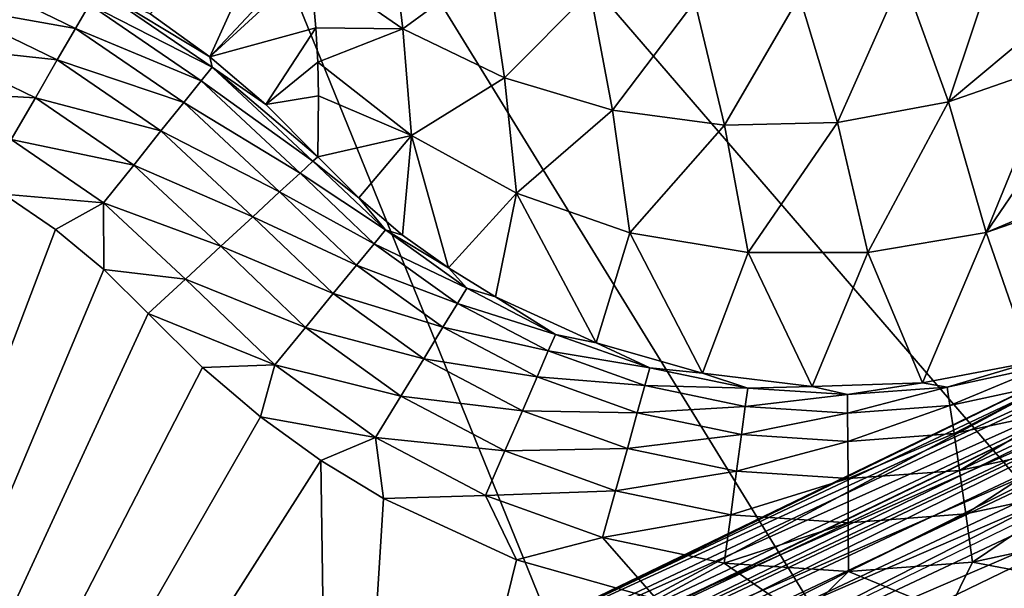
# Model space of a CAD drawing. Header units: millimetres. Extents: x -43.6 to 43.6, y -43.6 to 43.6.
# Tile 314 of 637: x -15.7 to -13.5, y 29 to 30.2. Entities that reach past the tile are written whole.
import ezdxf

# ---------------------------------------------------------------- set-up
doc = ezdxf.new("R2010")
doc.units = ezdxf.units.MM
doc.header["$LTSCALE"] = 52.148148
for name, color, linetype in [('153', 7, 'CONTINUOUS'), ('157', 7, 'CONTINUOUS'), ('177', 7, 'CONTINUOUS'), ('31', 7, 'CONTINUOUS'), ('387', 7, 'CONTINUOUS'), ('391', 7, 'CONTINUOUS'), ('410', 7, 'CONTINUOUS'), ('419', 7, 'CONTINUOUS'), ('69', 7, 'CONTINUOUS'), ('82', 7, 'CONTINUOUS'), ('99', 7, 'CONTINUOUS')]:
    doc.layers.add(name, color=color, linetype=linetype)

msp = doc.modelspace()

# ---------------------------------------------------------------- linework, layer by layer
at = {"layer": '153', "color": 2, "linetype": 'Continuous'}
for points in [[(-11.3889, 33.518, 25.9303), (-13.5561, 32.7018, 25.9303), (-9.3598, 27.4899, 2.3697), (-11.3889, 33.518, 25.9303)], [(-13.5561, 32.7018, 25.9303), (-15.6645, 31.7457, 25.9303), (-11.341, 26.7336, 2.3697), (-13.5561, 32.7018, 25.9303)], [(-9.3598, 27.4899, 2.3697), (-13.5561, 32.7018, 25.9303), (-10.3574, 27.1299, 2.3697), (-9.3598, 27.4899, 2.3697)], [(-10.3574, 27.1299, 2.3697), (-13.5561, 32.7018, 25.9303), (-11.341, 26.7336, 2.3697), (-10.3574, 27.1299, 2.3697)], [(-15.6645, 31.7457, 25.9303), (-17.707, 30.6533, 25.9303), (-13.2621, 25.8344, 2.3697), (-15.6645, 31.7457, 25.9303)], [(-11.341, 26.7336, 2.3697), (-15.6645, 31.7457, 25.9303), (-12.3097, 26.3016, 2.3697), (-11.341, 26.7336, 2.3697)], [(-12.3097, 26.3016, 2.3697), (-15.6645, 31.7457, 25.9303), (-13.2621, 25.8344, 2.3697), (-12.3097, 26.3016, 2.3697)], [(-17.707, 30.6533, 25.9303), (-19.6732, 29.4303, 25.9303), (-15.1121, 24.7977, 2.3697), (-17.707, 30.6533, 25.9303)], [(-13.2621, 25.8344, 2.3697), (-17.707, 30.6533, 25.9303), (-14.1967, 25.3328, 2.3697), (-13.2621, 25.8344, 2.3697)], [(-14.1967, 25.3328, 2.3697), (-17.707, 30.6533, 25.9303), (-15.1121, 24.7977, 2.3697), (-14.1967, 25.3328, 2.3697)], [(-15.1121, 24.7977, 2.3697), (-19.6732, 29.4303, 25.9303), (-16.0073, 24.2296, 2.3697), (-15.1121, 24.7977, 2.3697)]]:
    msp.add_3dface(points, dxfattribs=at)
at = {"layer": '157', "color": 1, "linetype": 'Continuous'}
for points in [[(-15.5925, 29.7852, -15), (-16.9117, 26.3148, -15), (-15.7044, 29.8618, -15), (-15.5925, 29.7852, -15)], [(-15.488, 29.6988, -15), (-16.9117, 26.3148, -15), (-15.5925, 29.7852, -15), (-15.488, 29.6988, -15)], [(-15.3917, 29.6036, -15), (-16.9117, 26.3148, -15), (-15.488, 29.6988, -15), (-15.3917, 29.6036, -15)], [(-15.2742, 29.4863, -15), (-16.9117, 26.3148, -15), (-15.3917, 29.6036, -15), (-15.2742, 29.4863, -15)], [(-15.1486, 29.3796, -15), (-16.9117, 26.3148, -15), (-15.2742, 29.4863, -15), (-15.1486, 29.3796, -15)], [(-15.0175, 29.2852, -15), (-16.9117, 26.3148, -15), (-15.1486, 29.3796, -15), (-15.0175, 29.2852, -15)], [(-14.9913, 27.4542, -15), (-16.9117, 26.3148, -15), (-15.0175, 29.2852, -15), (-14.9913, 27.4542, -15)], [(-14.8822, 29.2028, -15), (-14.9913, 27.4542, -15), (-15.0175, 29.2852, -15), (-14.8822, 29.2028, -15)], [(-14.5942, 29.0706, -15), (-14.9913, 27.4542, -15), (-14.8822, 29.2028, -15), (-14.5942, 29.0706, -15)], [(-12.9946, 28.4537, -15), (-14.9913, 27.4542, -15), (-13.048, 29.1233, -15), (-12.9946, 28.4537, -15)], [(-13.048, 29.1233, -15), (-14.9913, 27.4542, -15), (-13.3481, 29.016, -15), (-13.048, 29.1233, -15)], [(-14.2897, 28.9845, -15), (-14.9913, 27.4542, -15), (-14.5942, 29.0706, -15), (-14.2897, 28.9845, -15)], [(-13.3481, 29.016, -15), (-14.9913, 27.4542, -15), (-13.6594, 28.9567, -15), (-13.3481, 29.016, -15)]]:
    msp.add_3dface(points, dxfattribs=at)
at = {"layer": '177', "linetype": 'Continuous'}
msp.add_3dface([(-13.5408, 30.4134, 10.6606), (-13.5339, 30.4165, 10.661), (-13.4609, 30.2263, 4.8359), (-13.5408, 30.4134, 10.6606)], dxfattribs=at)
at = {"layer": '31', "color": 40, "linetype": 'Continuous', "true_color": 0xffde00}
for points in [[(-13.0086, 29.3011, -20.2), (-14.0523, 24.3391, -20.2), (-14.9205, 28.3753, -20.2), (-13.0086, 29.3011, -20.2)], [(-12.1942, 25.3211, -20.2), (-14.0523, 24.3391, -20.2), (-13.0086, 29.3011, -20.2), (-12.1942, 25.3211, -20.2)]]:
    msp.add_3dface(points, dxfattribs=at)
at = {"layer": '387', "linetype": 'Continuous'}
for points in [[(-15.3873, 30.2522, -14.5087), (-15.0733, 30.566, 10.5135), (-15.2583, 30.1588, -14.5087), (-15.3873, 30.2522, -14.5087)], [(-15.0733, 30.566, 10.5135), (-15.0445, 30.3867, 3.3353), (-15.2583, 30.1588, -14.5087), (-15.0733, 30.566, 10.5135)], [(-15.0445, 30.3867, 3.3353), (-15.041, 30.3583, 2.2), (-15.2583, 30.1588, -14.5087), (-15.0445, 30.3867, 3.3353)], [(-15.041, 30.3583, 2.2), (-15.0284, 30.2215, -3.2801), (-15.2583, 30.1588, -14.5087), (-15.041, 30.3583, 2.2)], [(-15.2583, 30.1588, -14.5087), (-15.0284, 30.2215, -3.2801), (-15.1371, 30.0554, -14.5087), (-15.2583, 30.1588, -14.5087)], [(-15.0284, 30.2215, -3.2801), (-15.0245, 30.1477, -6.2427), (-15.1371, 30.0554, -14.5087), (-15.0284, 30.2215, -3.2801)], [(-15.0245, 30.1477, -6.2427), (-15.0226, 30.0743, -9.1969), (-15.1371, 30.0554, -14.5087), (-15.0245, 30.1477, -6.2427)], [(-15.0226, 30.0743, -9.1969), (-15.0244, 29.9427, -14.5087), (-15.1371, 30.0554, -14.5087), (-15.0226, 30.0743, -9.1969)]]:
    msp.add_3dface(points, dxfattribs=at)
at = {"layer": '391', "linetype": 'Continuous'}
for points in [[(-15.8045, 30.3441, -14.8158), (-15.5489, 30.2205, -14.8158), (-15.8335, 30.2705, -14.8934), (-15.8045, 30.3441, -14.8158)], [(-15.8045, 30.3441, -14.8158), (-15.5188, 30.2725, -14.7226), (-15.5489, 30.2205, -14.8158), (-15.8045, 30.3441, -14.8158)], [(-15.4997, 30.3054, -14.6185), (-15.2533, 30.1367, -14.6185), (-15.5188, 30.2725, -14.7226), (-15.4997, 30.3054, -14.6185)], [(-15.3873, 30.2522, -14.5087), (-15.2583, 30.1588, -14.5087), (-15.4997, 30.3054, -14.6185), (-15.3873, 30.2522, -14.5087)], [(-15.4997, 30.3054, -14.6185), (-15.2583, 30.1588, -14.5087), (-15.2533, 30.1367, -14.6185), (-15.4997, 30.3054, -14.6185)], [(-15.8335, 30.2705, -14.8934), (-15.5885, 30.1521, -14.8934), (-15.868, 30.1829, -14.9518), (-15.8335, 30.2705, -14.8934)], [(-15.8335, 30.2705, -14.8934), (-15.5489, 30.2205, -14.8158), (-15.5885, 30.1521, -14.8934), (-15.8335, 30.2705, -14.8934)], [(-15.5188, 30.2725, -14.7226), (-15.2771, 30.107, -14.7226), (-15.5489, 30.2205, -14.8158), (-15.5188, 30.2725, -14.7226)], [(-15.5188, 30.2725, -14.7226), (-15.2533, 30.1367, -14.6185), (-15.2771, 30.107, -14.7226), (-15.5188, 30.2725, -14.7226)], [(-15.5489, 30.2205, -14.8158), (-15.3146, 30.0601, -14.8158), (-15.5885, 30.1521, -14.8934), (-15.5489, 30.2205, -14.8158)], [(-15.5489, 30.2205, -14.8158), (-15.2771, 30.107, -14.7226), (-15.3146, 30.0601, -14.8158), (-15.5489, 30.2205, -14.8158)], [(-15.868, 30.1829, -14.9518), (-15.6358, 30.0705, -14.9518), (-15.9065, 30.0854, -14.9879), (-15.868, 30.1829, -14.9518)], [(-15.868, 30.1829, -14.9518), (-15.5885, 30.1521, -14.8934), (-15.6358, 30.0705, -14.9518), (-15.868, 30.1829, -14.9518)], [(-15.2583, 30.1588, -14.5087), (-15.1371, 30.0554, -14.5087), (-15.2533, 30.1367, -14.6185), (-15.2583, 30.1588, -14.5087)], [(-15.5885, 30.1521, -14.8934), (-15.3641, 29.9984, -14.8934), (-15.6358, 30.0705, -14.9518), (-15.5885, 30.1521, -14.8934)], [(-15.5885, 30.1521, -14.8934), (-15.3146, 30.0601, -14.8158), (-15.3641, 29.9984, -14.8934), (-15.5885, 30.1521, -14.8934)], [(-15.2533, 30.1367, -14.6185), (-15.0348, 29.9331, -14.6185), (-15.2771, 30.107, -14.7226), (-15.2533, 30.1367, -14.6185)], [(-15.1371, 30.0554, -14.5087), (-15.0244, 29.9427, -14.5087), (-15.2533, 30.1367, -14.6185), (-15.1371, 30.0554, -14.5087)], [(-15.2533, 30.1367, -14.6185), (-15.0244, 29.9427, -14.5087), (-15.0348, 29.9331, -14.6185), (-15.2533, 30.1367, -14.6185)], [(-15.2771, 30.107, -14.7226), (-15.0628, 29.9073, -14.7226), (-15.3146, 30.0601, -14.8158), (-15.2771, 30.107, -14.7226)], [(-15.2771, 30.107, -14.7226), (-15.0348, 29.9331, -14.6185), (-15.0628, 29.9073, -14.7226), (-15.2771, 30.107, -14.7226)], [(-15.9065, 30.0854, -14.9879), (-15.6358, 30.0705, -14.9518), (-15.6884, 29.9799, -14.9879), (-15.9065, 30.0854, -14.9879)], [(-15.6358, 30.0705, -14.9518), (-15.423, 29.9248, -14.9518), (-15.6884, 29.9799, -14.9879), (-15.6358, 30.0705, -14.9518)], [(-15.6358, 30.0705, -14.9518), (-15.3641, 29.9984, -14.8934), (-15.423, 29.9248, -14.9518), (-15.6358, 30.0705, -14.9518)], [(-15.3146, 30.0601, -14.8158), (-15.1069, 29.8666, -14.8158), (-15.3641, 29.9984, -14.8934), (-15.3146, 30.0601, -14.8158)], [(-15.3146, 30.0601, -14.8158), (-15.0628, 29.9073, -14.7226), (-15.1069, 29.8666, -14.8158), (-15.3146, 30.0601, -14.8158)], [(-15.3641, 29.9984, -14.8934), (-15.165, 29.8129, -14.8934), (-15.423, 29.9248, -14.9518), (-15.3641, 29.9984, -14.8934)], [(-15.3641, 29.9984, -14.8934), (-15.1069, 29.8666, -14.8158), (-15.165, 29.8129, -14.8934), (-15.3641, 29.9984, -14.8934)], [(-15.7044, 29.8618, -15), (-15.6884, 29.9799, -14.9879), (-15.4885, 29.843, -14.9879), (-15.7044, 29.8618, -15)], [(-15.6884, 29.9799, -14.9879), (-15.423, 29.9248, -14.9518), (-15.4885, 29.843, -14.9879), (-15.6884, 29.9799, -14.9879)], [(-15.423, 29.9248, -14.9518), (-15.2343, 29.749, -14.9518), (-15.4885, 29.843, -14.9879), (-15.423, 29.9248, -14.9518)], [(-15.423, 29.9248, -14.9518), (-15.165, 29.8129, -14.8934), (-15.2343, 29.749, -14.9518), (-15.423, 29.9248, -14.9518)], [(-15.5925, 29.7852, -15), (-15.7044, 29.8618, -15), (-15.4885, 29.843, -14.9879), (-15.5925, 29.7852, -15)], [(-15.488, 29.6988, -15), (-15.5925, 29.7852, -15), (-15.4885, 29.843, -14.9879), (-15.488, 29.6988, -15)], [(-15.488, 29.6988, -15), (-15.4885, 29.843, -14.9879), (-15.3112, 29.6779, -14.9879), (-15.488, 29.6988, -15)], [(-15.4885, 29.843, -14.9879), (-15.2343, 29.749, -14.9518), (-15.3112, 29.6779, -14.9879), (-15.4885, 29.843, -14.9879)], [(-15.3917, 29.6036, -15), (-15.488, 29.6988, -15), (-15.3112, 29.6779, -14.9879), (-15.3917, 29.6036, -15)]]:
    msp.add_3dface(points, dxfattribs=at)
at = {"layer": '410', "linetype": 'Continuous'}
for points in [[(-15.041, 30.3583, 2.2), (-14.8665, 30.4414, 10.5423), (-14.8403, 30.2198, 2.2475), (-15.041, 30.3583, 2.2)], [(-14.8665, 30.4414, 10.5423), (-14.6557, 30.3547, 10.5681), (-14.8403, 30.2198, 2.2475), (-14.8665, 30.4414, 10.5423)], [(-13.7575, 30.3352, 10.6483), (-13.5408, 30.4134, 10.6606), (-13.6584, 30.0612, 2.2673), (-13.7575, 30.3352, 10.6483)], [(-13.5408, 30.4134, 10.6606), (-13.4609, 30.2263, 4.8359), (-13.6584, 30.0612, 2.2673), (-13.5408, 30.4134, 10.6606)], [(-15.0284, 30.2215, -3.2801), (-15.041, 30.3583, 2.2), (-14.8403, 30.2198, 2.2475), (-15.0284, 30.2215, -3.2801)], [(-14.8403, 30.2198, 2.2475), (-14.6557, 30.3547, 10.5681), (-14.6201, 30.1136, 2.2537), (-14.8403, 30.2198, 2.2475)], [(-14.6557, 30.3547, 10.5681), (-14.4347, 30.3, 10.5921), (-14.6201, 30.1136, 2.2537), (-14.6557, 30.3547, 10.5681)], [(-13.9807, 30.2902, 10.6327), (-13.7575, 30.3352, 10.6483), (-13.8989, 30.0168, 2.2658), (-13.9807, 30.2902, 10.6327)], [(-13.8989, 30.0168, 2.2658), (-13.7575, 30.3352, 10.6483), (-13.6584, 30.0612, 2.2673), (-13.8989, 30.0168, 2.2658)], [(-14.6201, 30.1136, 2.2537), (-14.4347, 30.3, 10.5921), (-14.3858, 30.0434, 2.2589), (-14.6201, 30.1136, 2.2537)], [(-14.4347, 30.3, 10.5921), (-14.208, 30.2784, 10.6138), (-14.3858, 30.0434, 2.2589), (-14.4347, 30.3, 10.5921)], [(-14.208, 30.2784, 10.6138), (-13.9807, 30.2902, 10.6327), (-14.1434, 30.0108, 2.2629), (-14.208, 30.2784, 10.6138)], [(-14.1434, 30.0108, 2.2629), (-13.9807, 30.2902, 10.6327), (-13.8989, 30.0168, 2.2658), (-14.1434, 30.0108, 2.2629)], [(-14.3858, 30.0434, 2.2589), (-14.208, 30.2784, 10.6138), (-14.1434, 30.0108, 2.2629), (-14.3858, 30.0434, 2.2589)], [(-15.0245, 30.1477, -6.2427), (-15.0284, 30.2215, -3.2801), (-14.8403, 30.2198, 2.2475), (-15.0245, 30.1477, -6.2427)], [(-14.8211, 29.9886, -6.1536), (-15.0245, 30.1477, -6.2427), (-14.8403, 30.2198, 2.2475), (-14.8211, 29.9886, -6.1536)], [(-14.8211, 29.9886, -6.1536), (-14.8403, 30.2198, 2.2475), (-14.6201, 30.1136, 2.2537), (-14.8211, 29.9886, -6.1536)], [(-13.4609, 30.2263, 4.8359), (-13.4276, 30.1414, 2.2255), (-13.6584, 30.0612, 2.2673), (-13.4609, 30.2263, 4.8359)], [(-15.0226, 30.0743, -9.1969), (-15.0245, 30.1477, -6.2427), (-14.8211, 29.9886, -6.1536), (-15.0226, 30.0743, -9.1969)], [(-13.4276, 30.1414, 2.2255), (-13.5768, 29.7789, -6.1337), (-13.6584, 30.0612, 2.2673), (-13.4276, 30.1414, 2.2255)], [(-13.4276, 30.1414, 2.2255), (-13.3929, 30.0473, -0.638), (-13.5768, 29.7789, -6.1337), (-13.4276, 30.1414, 2.2255)], [(-14.5936, 29.8636, -6.147), (-14.8211, 29.9886, -6.1536), (-14.6201, 30.1136, 2.2537), (-14.5936, 29.8636, -6.147)], [(-14.5936, 29.8636, -6.147), (-14.6201, 30.1136, 2.2537), (-14.3858, 30.0434, 2.2589), (-14.5936, 29.8636, -6.147)], [(-15.0244, 29.9427, -14.5087), (-15.0226, 30.0743, -9.1969), (-14.8211, 29.9886, -6.1536), (-15.0244, 29.9427, -14.5087)], [(-13.8328, 29.7354, -6.1349), (-13.8989, 30.0168, 2.2658), (-13.6584, 30.0612, 2.2673), (-13.8328, 29.7354, -6.1349)], [(-13.5768, 29.7789, -6.1337), (-13.8328, 29.7354, -6.1349), (-13.6584, 30.0612, 2.2673), (-13.5768, 29.7789, -6.1337)], [(-14.3484, 29.7783, -6.1416), (-14.5936, 29.8636, -6.147), (-14.3858, 30.0434, 2.2589), (-14.3484, 29.7783, -6.1416)], [(-14.3484, 29.7783, -6.1416), (-14.3858, 30.0434, 2.2589), (-14.1434, 30.0108, 2.2629), (-14.3484, 29.7783, -6.1416)], [(-13.3929, 30.0473, -0.638), (-13.3364, 29.8795, -5.6857), (-13.5768, 29.7789, -6.1337), (-13.3929, 30.0473, -0.638)], [(-14.0924, 29.7352, -6.1375), (-14.3484, 29.7783, -6.1416), (-14.1434, 30.0108, 2.2629), (-14.0924, 29.7352, -6.1375)], [(-14.0924, 29.7352, -6.1375), (-14.1434, 30.0108, 2.2629), (-13.8989, 30.0168, 2.2658), (-14.0924, 29.7352, -6.1375)], [(-13.8328, 29.7354, -6.1349), (-14.0924, 29.7352, -6.1375), (-13.8989, 30.0168, 2.2658), (-13.8328, 29.7354, -6.1349)], [(-15.0244, 29.9427, -14.5087), (-14.8211, 29.9886, -6.1536), (-14.9356, 29.854, -14.5099), (-15.0244, 29.9427, -14.5087)], [(-14.9356, 29.854, -14.5099), (-14.8211, 29.9886, -6.1536), (-14.8406, 29.7733, -14.5111), (-14.9356, 29.854, -14.5099)], [(-14.8406, 29.7733, -14.5111), (-14.8211, 29.9886, -6.1536), (-14.7415, 29.7019, -14.5122), (-14.8406, 29.7733, -14.5111)], [(-14.8211, 29.9886, -6.1536), (-14.5936, 29.8636, -6.147), (-14.7415, 29.7019, -14.5122), (-14.8211, 29.9886, -6.1536)], [(-13.3364, 29.8795, -5.6857), (-13.3315, 29.8639, -6.1513), (-13.5768, 29.7789, -6.1337), (-13.3364, 29.8795, -5.6857)], [(-14.7415, 29.7019, -14.5122), (-14.5936, 29.8636, -6.147), (-14.6391, 29.6396, -14.5131), (-14.7415, 29.7019, -14.5122)], [(-14.6391, 29.6396, -14.5131), (-14.5936, 29.8636, -6.147), (-14.4214, 29.5396, -14.5148), (-14.6391, 29.6396, -14.5131)], [(-14.5936, 29.8636, -6.147), (-14.3484, 29.7783, -6.1416), (-14.4214, 29.5396, -14.5148), (-14.5936, 29.8636, -6.147)], [(-13.5768, 29.7789, -6.1337), (-13.3315, 29.8639, -6.1513), (-13.4792, 29.4982, -14.5178), (-13.5768, 29.7789, -6.1337)], [(-14.4214, 29.5396, -14.5148), (-14.3484, 29.7783, -6.1416), (-14.1912, 29.4744, -14.5161), (-14.4214, 29.5396, -14.5148)], [(-14.3484, 29.7783, -6.1416), (-14.0924, 29.7352, -6.1375), (-14.1912, 29.4744, -14.5161), (-14.3484, 29.7783, -6.1416)], [(-13.8328, 29.7354, -6.1349), (-13.5768, 29.7789, -6.1337), (-13.7146, 29.4534, -14.5176), (-13.8328, 29.7354, -6.1349)], [(-13.7146, 29.4534, -14.5176), (-13.5768, 29.7789, -6.1337), (-13.4792, 29.4982, -14.5178), (-13.7146, 29.4534, -14.5176)], [(-14.1912, 29.4744, -14.5161), (-14.0924, 29.7352, -6.1375), (-13.9536, 29.4454, -14.5171), (-14.1912, 29.4744, -14.5161)], [(-14.0924, 29.7352, -6.1375), (-13.8328, 29.7354, -6.1349), (-13.9536, 29.4454, -14.5171), (-14.0924, 29.7352, -6.1375)], [(-13.9536, 29.4454, -14.5171), (-13.8328, 29.7354, -6.1349), (-13.7146, 29.4534, -14.5176), (-13.9536, 29.4454, -14.5171)]]:
    msp.add_3dface(points, dxfattribs=at)
at = {"layer": '419', "linetype": 'Continuous'}
for points in [[(-15.0348, 29.9331, -14.6185), (-15.0244, 29.9427, -14.5087), (-14.9356, 29.854, -14.5099), (-15.0348, 29.9331, -14.6185)], [(-15.0628, 29.9073, -14.7226), (-15.0348, 29.9331, -14.6185), (-14.8777, 29.7843, -14.6205), (-15.0628, 29.9073, -14.7226)], [(-15.0348, 29.9331, -14.6185), (-14.9356, 29.854, -14.5099), (-14.8777, 29.7843, -14.6205), (-15.0348, 29.9331, -14.6185)], [(-15.1069, 29.8666, -14.8158), (-15.0628, 29.9073, -14.7226), (-14.9021, 29.7545, -14.7245), (-15.1069, 29.8666, -14.8158)], [(-15.0628, 29.9073, -14.7226), (-14.8777, 29.7843, -14.6205), (-14.9021, 29.7545, -14.7245), (-15.0628, 29.9073, -14.7226)], [(-15.165, 29.8129, -14.8934), (-15.1069, 29.8666, -14.8158), (-14.9404, 29.7078, -14.8174), (-15.165, 29.8129, -14.8934)], [(-15.1069, 29.8666, -14.8158), (-14.9021, 29.7545, -14.7245), (-14.9404, 29.7078, -14.8174), (-15.1069, 29.8666, -14.8158)], [(-14.9356, 29.854, -14.5099), (-14.8406, 29.7733, -14.5111), (-14.8777, 29.7843, -14.6205), (-14.9356, 29.854, -14.5099)], [(-15.2343, 29.749, -14.9518), (-15.165, 29.8129, -14.8934), (-14.9907, 29.6464, -14.8947), (-15.2343, 29.749, -14.9518)], [(-15.165, 29.8129, -14.8934), (-14.9404, 29.7078, -14.8174), (-14.9907, 29.6464, -14.8947), (-15.165, 29.8129, -14.8934)], [(-14.8777, 29.7843, -14.6205), (-14.7014, 29.6585, -14.6223), (-14.9021, 29.7545, -14.7245), (-14.8777, 29.7843, -14.6205)], [(-14.8406, 29.7733, -14.5111), (-14.7415, 29.7019, -14.5122), (-14.8777, 29.7843, -14.6205), (-14.8406, 29.7733, -14.5111)], [(-14.8777, 29.7843, -14.6205), (-14.7415, 29.7019, -14.5122), (-14.7014, 29.6585, -14.6223), (-14.8777, 29.7843, -14.6205)], [(-14.9021, 29.7545, -14.7245), (-14.7216, 29.6253, -14.7261), (-14.9404, 29.7078, -14.8174), (-14.9021, 29.7545, -14.7245)], [(-14.9021, 29.7545, -14.7245), (-14.7014, 29.6585, -14.6223), (-14.7216, 29.6253, -14.7261), (-14.9021, 29.7545, -14.7245)], [(-15.3112, 29.6779, -14.9879), (-15.2343, 29.749, -14.9518), (-15.0506, 29.5733, -14.9526), (-15.3112, 29.6779, -14.9879)], [(-15.2343, 29.749, -14.9518), (-14.9907, 29.6464, -14.8947), (-15.0506, 29.5733, -14.9526), (-15.2343, 29.749, -14.9518)], [(-14.9404, 29.7078, -14.8174), (-14.7533, 29.5735, -14.8188), (-14.9907, 29.6464, -14.8947), (-14.9404, 29.7078, -14.8174)], [(-14.9404, 29.7078, -14.8174), (-14.7216, 29.6253, -14.7261), (-14.7533, 29.5735, -14.8188), (-14.9404, 29.7078, -14.8174)], [(-14.7415, 29.7019, -14.5122), (-14.6391, 29.6396, -14.5131), (-14.7014, 29.6585, -14.6223), (-14.7415, 29.7019, -14.5122)], [(-15.3917, 29.6036, -15), (-15.3112, 29.6779, -14.9879), (-15.1172, 29.4921, -14.9883), (-15.3917, 29.6036, -15)], [(-15.3112, 29.6779, -14.9879), (-15.0506, 29.5733, -14.9526), (-15.1172, 29.4921, -14.9883), (-15.3112, 29.6779, -14.9879)], [(-14.9907, 29.6464, -14.8947), (-14.7949, 29.5055, -14.8958), (-15.0506, 29.5733, -14.9526), (-14.9907, 29.6464, -14.8947)], [(-14.9907, 29.6464, -14.8947), (-14.7533, 29.5735, -14.8188), (-14.7949, 29.5055, -14.8958), (-14.9907, 29.6464, -14.8947)], [(-14.7014, 29.6585, -14.6223), (-14.5094, 29.5583, -14.6239), (-14.7216, 29.6253, -14.7261), (-14.7014, 29.6585, -14.6223)], [(-14.7014, 29.6585, -14.6223), (-14.6391, 29.6396, -14.5131), (-14.5094, 29.5583, -14.6239), (-14.7014, 29.6585, -14.6223)], [(-14.7216, 29.6253, -14.7261), (-14.525, 29.5224, -14.7276), (-14.7533, 29.5735, -14.8188), (-14.7216, 29.6253, -14.7261)], [(-14.7216, 29.6253, -14.7261), (-14.5094, 29.5583, -14.6239), (-14.525, 29.5224, -14.7276), (-14.7216, 29.6253, -14.7261)], [(-14.6391, 29.6396, -14.5131), (-14.4214, 29.5396, -14.5148), (-14.5094, 29.5583, -14.6239), (-14.6391, 29.6396, -14.5131)], [(-15.2742, 29.4863, -15), (-15.3917, 29.6036, -15), (-15.1172, 29.4921, -14.9883), (-15.2742, 29.4863, -15)], [(-15.0506, 29.5733, -14.9526), (-14.8442, 29.4246, -14.9534), (-15.1172, 29.4921, -14.9883), (-15.0506, 29.5733, -14.9526)], [(-15.0506, 29.5733, -14.9526), (-14.7949, 29.5055, -14.8958), (-14.8442, 29.4246, -14.9534), (-15.0506, 29.5733, -14.9526)], [(-14.7533, 29.5735, -14.8188), (-14.5493, 29.4663, -14.82), (-14.7949, 29.5055, -14.8958), (-14.7533, 29.5735, -14.8188)], [(-14.7533, 29.5735, -14.8188), (-14.525, 29.5224, -14.7276), (-14.5493, 29.4663, -14.82), (-14.7533, 29.5735, -14.8188)], [(-14.5094, 29.5583, -14.6239), (-14.3053, 29.4856, -14.6252), (-14.525, 29.5224, -14.7276), (-14.5094, 29.5583, -14.6239)], [(-14.5094, 29.5583, -14.6239), (-14.4214, 29.5396, -14.5148), (-14.3053, 29.4856, -14.6252), (-14.5094, 29.5583, -14.6239)], [(-14.4214, 29.5396, -14.5148), (-14.1912, 29.4744, -14.5161), (-14.3053, 29.4856, -14.6252), (-14.4214, 29.5396, -14.5148)], [(-14.525, 29.5224, -14.7276), (-14.3159, 29.4476, -14.7287), (-14.5493, 29.4663, -14.82), (-14.525, 29.5224, -14.7276)], [(-14.525, 29.5224, -14.7276), (-14.3053, 29.4856, -14.6252), (-14.3159, 29.4476, -14.7287), (-14.525, 29.5224, -14.7276)], [(-14.7949, 29.5055, -14.8958), (-14.5812, 29.393, -14.8968), (-14.8442, 29.4246, -14.9534), (-14.7949, 29.5055, -14.8958)], [(-14.7949, 29.5055, -14.8958), (-14.5493, 29.4663, -14.82), (-14.5812, 29.393, -14.8968), (-14.7949, 29.5055, -14.8958)], [(-13.7146, 29.4534, -14.5176), (-13.4792, 29.4982, -14.5178), (-13.6608, 29.444, -14.6272), (-13.7146, 29.4534, -14.5176)], [(-13.6608, 29.444, -14.6272), (-13.4792, 29.4982, -14.5178), (-13.4491, 29.4899, -14.6273), (-13.6608, 29.444, -14.6272)], [(-15.1486, 29.3796, -15), (-15.2742, 29.4863, -15), (-15.1172, 29.4921, -14.9883), (-15.1486, 29.3796, -15)], [(-15.1486, 29.3796, -15), (-15.1172, 29.4921, -14.9883), (-14.899, 29.335, -14.9887), (-15.1486, 29.3796, -15)], [(-15.1172, 29.4921, -14.9883), (-14.8442, 29.4246, -14.9534), (-14.899, 29.335, -14.9887), (-15.1172, 29.4921, -14.9883)], [(-14.3053, 29.4856, -14.6252), (-14.0931, 29.4418, -14.6262), (-14.3159, 29.4476, -14.7287), (-14.3053, 29.4856, -14.6252)], [(-14.3053, 29.4856, -14.6252), (-14.1912, 29.4744, -14.5161), (-14.0931, 29.4418, -14.6262), (-14.3053, 29.4856, -14.6252)], [(-14.1912, 29.4744, -14.5161), (-13.9536, 29.4454, -14.5171), (-14.0931, 29.4418, -14.6262), (-14.1912, 29.4744, -14.5161)], [(-13.6608, 29.444, -14.6272), (-13.4491, 29.4899, -14.6273), (-13.6551, 29.4045, -14.7306), (-13.6608, 29.444, -14.6272)], [(-13.6551, 29.4045, -14.7306), (-13.4491, 29.4899, -14.6273), (-13.4379, 29.4515, -14.7307), (-13.6551, 29.4045, -14.7306)], [(-14.5493, 29.4663, -14.82), (-14.3323, 29.3885, -14.8211), (-14.5812, 29.393, -14.8968), (-14.5493, 29.4663, -14.82)], [(-14.5493, 29.4663, -14.82), (-14.3159, 29.4476, -14.7287), (-14.3323, 29.3885, -14.8211), (-14.5493, 29.4663, -14.82)], [(-13.9536, 29.4454, -14.5171), (-13.7146, 29.4534, -14.5176), (-13.8769, 29.4279, -14.6269), (-13.9536, 29.4454, -14.5171)], [(-13.8769, 29.4279, -14.6269), (-13.7146, 29.4534, -14.5176), (-13.6608, 29.444, -14.6272), (-13.8769, 29.4279, -14.6269)], [(-14.3159, 29.4476, -14.7287), (-14.0984, 29.4025, -14.7297), (-14.3323, 29.3885, -14.8211), (-14.3159, 29.4476, -14.7287)], [(-14.3159, 29.4476, -14.7287), (-14.0931, 29.4418, -14.6262), (-14.0984, 29.4025, -14.7297), (-14.3159, 29.4476, -14.7287)], [(-14.0931, 29.4418, -14.6262), (-13.8769, 29.4279, -14.6269), (-14.0984, 29.4025, -14.7297), (-14.0931, 29.4418, -14.6262)], [(-14.0931, 29.4418, -14.6262), (-13.9536, 29.4454, -14.5171), (-13.8769, 29.4279, -14.6269), (-14.0931, 29.4418, -14.6262)], [(-13.8769, 29.4279, -14.6269), (-13.6608, 29.444, -14.6272), (-13.8767, 29.388, -14.7303), (-13.8769, 29.4279, -14.6269)], [(-13.8767, 29.388, -14.7303), (-13.6608, 29.444, -14.6272), (-13.6551, 29.4045, -14.7306), (-13.8767, 29.388, -14.7303)], [(-13.6551, 29.4045, -14.7306), (-13.4379, 29.4515, -14.7307), (-13.6462, 29.3434, -14.8227), (-13.6551, 29.4045, -14.7306)], [(-13.6462, 29.3434, -14.8227), (-13.4379, 29.4515, -14.7307), (-13.4207, 29.3922, -14.8227), (-13.6462, 29.3434, -14.8227)], [(-14.8442, 29.4246, -14.9534), (-14.619, 29.306, -14.9541), (-14.899, 29.335, -14.9887), (-14.8442, 29.4246, -14.9534)], [(-14.8442, 29.4246, -14.9534), (-14.5812, 29.393, -14.8968), (-14.619, 29.306, -14.9541), (-14.8442, 29.4246, -14.9534)], [(-14.0984, 29.4025, -14.7297), (-13.8769, 29.4279, -14.6269), (-13.8767, 29.388, -14.7303), (-14.0984, 29.4025, -14.7297)], [(-14.5812, 29.393, -14.8968), (-14.3538, 29.3113, -14.8976), (-14.619, 29.306, -14.9541), (-14.5812, 29.393, -14.8968)], [(-14.5812, 29.393, -14.8968), (-14.3323, 29.3885, -14.8211), (-14.3538, 29.3113, -14.8976), (-14.5812, 29.393, -14.8968)], [(-14.3323, 29.3885, -14.8211), (-14.1066, 29.3415, -14.8219), (-14.3538, 29.3113, -14.8976), (-14.3323, 29.3885, -14.8211)], [(-14.3323, 29.3885, -14.8211), (-14.0984, 29.4025, -14.7297), (-14.1066, 29.3415, -14.8219), (-14.3323, 29.3885, -14.8211)], [(-14.0984, 29.4025, -14.7297), (-13.8767, 29.388, -14.7303), (-14.1066, 29.3415, -14.8219), (-14.0984, 29.4025, -14.7297)], [(-14.1066, 29.3415, -14.8219), (-13.8767, 29.388, -14.7303), (-13.8764, 29.3264, -14.8224), (-14.1066, 29.3415, -14.8219)], [(-13.8767, 29.388, -14.7303), (-13.6551, 29.4045, -14.7306), (-13.8764, 29.3264, -14.8224), (-13.8767, 29.388, -14.7303)], [(-13.8764, 29.3264, -14.8224), (-13.6551, 29.4045, -14.7306), (-13.6462, 29.3434, -14.8227), (-13.8764, 29.3264, -14.8224)], [(-13.6462, 29.3434, -14.8227), (-13.4207, 29.3922, -14.8227), (-13.6347, 29.2638, -14.8989), (-13.6462, 29.3434, -14.8227)], [(-13.6347, 29.2638, -14.8989), (-13.4207, 29.3922, -14.8227), (-13.3983, 29.315, -14.8989), (-13.6347, 29.2638, -14.8989)], [(-15.0175, 29.2852, -15), (-15.1486, 29.3796, -15), (-14.899, 29.335, -14.9887), (-15.0175, 29.2852, -15)], [(-14.8822, 29.2028, -15), (-15.0175, 29.2852, -15), (-14.899, 29.335, -14.9887), (-14.8822, 29.2028, -15)], [(-14.8822, 29.2028, -15), (-14.899, 29.335, -14.9887), (-14.6609, 29.2095, -14.989), (-14.8822, 29.2028, -15)], [(-14.899, 29.335, -14.9887), (-14.619, 29.306, -14.9541), (-14.6609, 29.2095, -14.989), (-14.899, 29.335, -14.9887)], [(-14.3538, 29.3113, -14.8976), (-14.1066, 29.3415, -14.8219), (-14.1172, 29.2619, -14.8983), (-14.3538, 29.3113, -14.8976)], [(-14.1066, 29.3415, -14.8219), (-13.8764, 29.3264, -14.8224), (-14.1172, 29.2619, -14.8983), (-14.1066, 29.3415, -14.8219)], [(-14.1172, 29.2619, -14.8983), (-13.8764, 29.3264, -14.8224), (-13.8759, 29.246, -14.8987), (-14.1172, 29.2619, -14.8983)], [(-13.8764, 29.3264, -14.8224), (-13.6462, 29.3434, -14.8227), (-13.8759, 29.246, -14.8987), (-13.8764, 29.3264, -14.8224)], [(-13.8759, 29.246, -14.8987), (-13.6462, 29.3434, -14.8227), (-13.6347, 29.2638, -14.8989), (-13.8759, 29.246, -14.8987)], [(-14.619, 29.306, -14.9541), (-14.3793, 29.2197, -14.9546), (-14.6609, 29.2095, -14.989), (-14.619, 29.306, -14.9541)], [(-14.619, 29.306, -14.9541), (-14.3538, 29.3113, -14.8976), (-14.3793, 29.2197, -14.9546), (-14.619, 29.306, -14.9541)], [(-14.3538, 29.3113, -14.8976), (-14.1172, 29.2619, -14.8983), (-14.3793, 29.2197, -14.9546), (-14.3538, 29.3113, -14.8976)], [(-13.6347, 29.2638, -14.8989), (-13.3983, 29.315, -14.8989), (-13.621, 29.1695, -14.9555), (-13.6347, 29.2638, -14.8989)], [(-13.621, 29.1695, -14.9555), (-13.3983, 29.315, -14.8989), (-13.3717, 29.2234, -14.9555), (-13.621, 29.1695, -14.9555)], [(-14.3793, 29.2197, -14.9546), (-14.1172, 29.2619, -14.8983), (-14.1298, 29.1676, -14.9551), (-14.3793, 29.2197, -14.9546)], [(-14.1172, 29.2619, -14.8983), (-13.8759, 29.246, -14.8987), (-14.1298, 29.1676, -14.9551), (-14.1172, 29.2619, -14.8983)], [(-13.8759, 29.246, -14.8987), (-13.6347, 29.2638, -14.8989), (-13.8754, 29.1507, -14.9554), (-13.8759, 29.246, -14.8987)], [(-13.8754, 29.1507, -14.9554), (-13.6347, 29.2638, -14.8989), (-13.621, 29.1695, -14.9555), (-13.8754, 29.1507, -14.9554)], [(-14.1298, 29.1676, -14.9551), (-13.8759, 29.246, -14.8987), (-13.8754, 29.1507, -14.9554), (-14.1298, 29.1676, -14.9551)], [(-14.6609, 29.2095, -14.989), (-14.3793, 29.2197, -14.9546), (-14.4075, 29.1183, -14.9893), (-14.6609, 29.2095, -14.989)], [(-14.3793, 29.2197, -14.9546), (-14.1298, 29.1676, -14.9551), (-14.4075, 29.1183, -14.9893), (-14.3793, 29.2197, -14.9546)], [(-13.621, 29.1695, -14.9555), (-13.3717, 29.2234, -14.9555), (-13.6059, 29.0651, -14.9897), (-13.621, 29.1695, -14.9555)], [(-13.6059, 29.0651, -14.9897), (-13.3717, 29.2234, -14.9555), (-13.3423, 29.1222, -14.9898), (-13.6059, 29.0651, -14.9897)], [(-14.5942, 29.0706, -15), (-14.8822, 29.2028, -15), (-14.6609, 29.2095, -14.989), (-14.5942, 29.0706, -15)], [(-14.5942, 29.0706, -15), (-14.6609, 29.2095, -14.989), (-14.4075, 29.1183, -14.9893), (-14.5942, 29.0706, -15)], [(-14.4075, 29.1183, -14.9893), (-14.1298, 29.1676, -14.9551), (-14.1438, 29.0632, -14.9895), (-14.4075, 29.1183, -14.9893)], [(-14.1298, 29.1676, -14.9551), (-13.8754, 29.1507, -14.9554), (-14.1438, 29.0632, -14.9895), (-14.1298, 29.1676, -14.9551)], [(-13.8754, 29.1507, -14.9554), (-13.621, 29.1695, -14.9555), (-13.8748, 29.0453, -14.9897), (-13.8754, 29.1507, -14.9554)], [(-13.8748, 29.0453, -14.9897), (-13.621, 29.1695, -14.9555), (-13.6059, 29.0651, -14.9897), (-13.8748, 29.0453, -14.9897)], [(-14.1438, 29.0632, -14.9895), (-13.8754, 29.1507, -14.9554), (-13.8748, 29.0453, -14.9897), (-14.1438, 29.0632, -14.9895)], [(-14.2897, 28.9845, -15), (-14.5942, 29.0706, -15), (-14.4075, 29.1183, -14.9893), (-14.2897, 28.9845, -15)], [(-14.2897, 28.9845, -15), (-14.4075, 29.1183, -14.9893), (-14.1438, 29.0632, -14.9895), (-14.2897, 28.9845, -15)], [(-13.3481, 29.016, -15), (-13.6059, 29.0651, -14.9897), (-13.3423, 29.1222, -14.9898), (-13.3481, 29.016, -15)], [(-13.9756, 28.9462, -15), (-14.2897, 28.9845, -15), (-14.1438, 29.0632, -14.9895), (-13.9756, 28.9462, -15)], [(-13.9756, 28.9462, -15), (-14.1438, 29.0632, -14.9895), (-13.8748, 29.0453, -14.9897), (-13.9756, 28.9462, -15)], [(-13.6594, 28.9567, -15), (-13.8748, 29.0453, -14.9897), (-13.6059, 29.0651, -14.9897), (-13.6594, 28.9567, -15)], [(-13.3481, 29.016, -15), (-13.6594, 28.9567, -15), (-13.6059, 29.0651, -14.9897), (-13.3481, 29.016, -15)], [(-13.6594, 28.9567, -15), (-13.9756, 28.9462, -15), (-13.8748, 29.0453, -14.9897), (-13.6594, 28.9567, -15)]]:
    msp.add_3dface(points, dxfattribs=at)
at = {"layer": '69', "color": 40, "linetype": 'Continuous', "true_color": 0xffde00}
for points in [[(-13.1888, 29.5844, -15.2544), (-15.0371, 28.5964, -19.9544), (-15.1138, 28.6488, -15.2544), (-13.1888, 29.5844, -15.2544)], [(-13.1104, 29.5294, -19.9544), (-15.0371, 28.5964, -19.9544), (-13.1888, 29.5844, -15.2544), (-13.1104, 29.5294, -19.9544)]]:
    msp.add_3dface(points, dxfattribs=at)
at = {"layer": '82', "color": 40, "linetype": 'Continuous', "true_color": 0xffde00}
for points in [[(-12.9246, 29.6925, -15.1888), (-13.1888, 29.5844, -15.2544), (-14.7303, 28.8393, -15.1888), (-12.9246, 29.6925, -15.1888)], [(-12.9246, 29.6925, -15.1888), (-14.7303, 28.8393, -15.1888), (-12.9148, 29.67, -15.1275), (-12.9246, 29.6925, -15.1888)], [(-12.9148, 29.67, -15.1275), (-14.7303, 28.8393, -15.1888), (-14.7192, 28.8175, -15.1275), (-12.9148, 29.67, -15.1275)], [(-12.9148, 29.67, -15.1275), (-14.7192, 28.8175, -15.1275), (-12.8989, 29.6336, -15.0747), (-12.9148, 29.67, -15.1275)], [(-12.8989, 29.6336, -15.0747), (-14.7192, 28.8175, -15.1275), (-14.7011, 28.7821, -15.0747), (-12.8989, 29.6336, -15.0747)], [(-12.8989, 29.6336, -15.0747), (-14.7011, 28.7821, -15.0747), (-12.8781, 29.5858, -15.0341), (-12.8989, 29.6336, -15.0747)], [(-13.1888, 29.5844, -15.2544), (-15.1138, 28.6488, -15.2544), (-14.7303, 28.8393, -15.1888), (-13.1888, 29.5844, -15.2544)], [(-12.8781, 29.5858, -15.0341), (-14.7011, 28.7821, -15.0747), (-14.6774, 28.7357, -15.0341), (-12.8781, 29.5858, -15.0341)], [(-12.8781, 29.5858, -15.0341), (-14.6774, 28.7357, -15.0341), (-12.8538, 29.53, -15.0086), (-12.8781, 29.5858, -15.0341)], [(-12.8538, 29.53, -15.0086), (-14.6774, 28.7357, -15.0341), (-14.6497, 28.6814, -15.0086), (-12.8538, 29.53, -15.0086)], [(-12.8538, 29.53, -15.0086), (-14.6497, 28.6814, -15.0086), (-13.0866, 29.3562, -15), (-12.8538, 29.53, -15.0086)], [(-13.0866, 29.3562, -15), (-14.6497, 28.6814, -15.0086), (-14.9969, 28.4278, -15), (-13.0866, 29.3562, -15)]]:
    msp.add_3dface(points, dxfattribs=at)
at = {"layer": '99', "color": 40, "linetype": 'Continuous', "true_color": 0xffde00}
for points in [[(-14.6525, 28.7849, -20.018), (-13.1104, 29.5294, -19.9544), (-12.8452, 29.6355, -20.018), (-14.6525, 28.7849, -20.018)], [(-14.6525, 28.7849, -20.018), (-12.8452, 29.6355, -20.018), (-14.6409, 28.7622, -20.0773), (-14.6525, 28.7849, -20.018)], [(-14.6409, 28.7622, -20.0773), (-12.8452, 29.6355, -20.018), (-12.8351, 29.6122, -20.0773), (-14.6409, 28.7622, -20.0773)], [(-14.6409, 28.7622, -20.0773), (-12.8351, 29.6122, -20.0773), (-14.6229, 28.7267, -20.1282), (-14.6409, 28.7622, -20.0773)], [(-14.6229, 28.7267, -20.1282), (-12.8351, 29.6122, -20.0773), (-12.8193, 29.5756, -20.1282), (-14.6229, 28.7267, -20.1282)], [(-14.6229, 28.7267, -20.1282), (-12.8193, 29.5756, -20.1282), (-14.5995, 28.6808, -20.1672), (-14.6229, 28.7267, -20.1282)], [(-14.5995, 28.6808, -20.1672), (-12.8193, 29.5756, -20.1282), (-12.7988, 29.5284, -20.1672), (-14.5995, 28.6808, -20.1672)], [(-15.0371, 28.5964, -19.9544), (-13.1104, 29.5294, -19.9544), (-14.6525, 28.7849, -20.018), (-15.0371, 28.5964, -19.9544)], [(-14.5995, 28.6808, -20.1672), (-12.7988, 29.5284, -20.1672), (-14.5724, 28.6275, -20.1917), (-14.5995, 28.6808, -20.1672)], [(-14.5724, 28.6275, -20.1917), (-12.7988, 29.5284, -20.1672), (-12.775, 29.4735, -20.1917), (-14.5724, 28.6275, -20.1917)], [(-13.0086, 29.3011, -20.2), (-14.5724, 28.6275, -20.1917), (-12.775, 29.4735, -20.1917), (-13.0086, 29.3011, -20.2)], [(-13.0086, 29.3011, -20.2), (-14.9205, 28.3753, -20.2), (-14.5724, 28.6275, -20.1917), (-13.0086, 29.3011, -20.2)]]:
    msp.add_3dface(points, dxfattribs=at)

doc.saveas('drawing.dxf')
